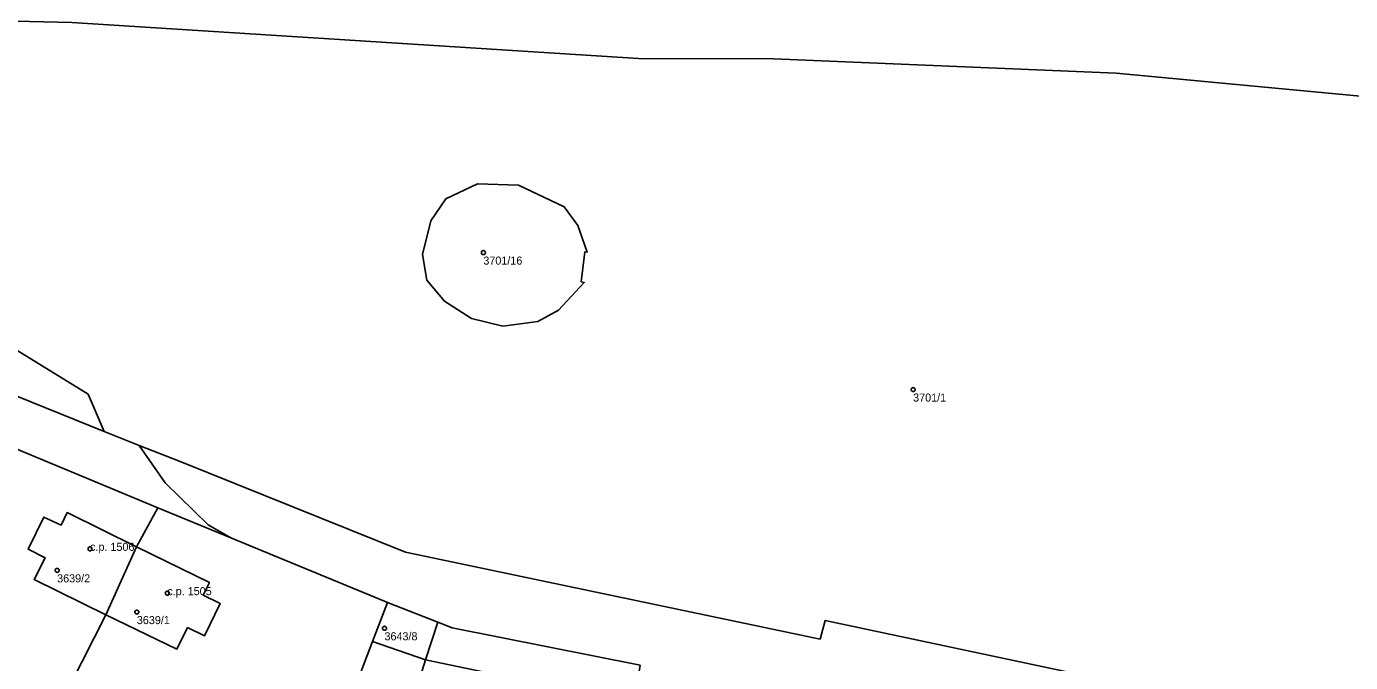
# Model space of a CAD drawing. Extents: x -878211 to -870363, y -1058464 to -1052522.
# Drawn here: x -874607.3 to -874443.1, y -1055215.9 to -1055137 of the extents above; entities that cross this region are included whole.
import ezdxf

# ---------------------------------------------------------------- set-up
doc = ezdxf.new("R2010")
doc.units = 0
for name, color, linetype in [('Vrstva 50', 7, 'Continuous'), ('Vrstva 51', 7, 'Continuous'), ('Vrstva 52', 7, 'Continuous')]:
    doc.layers.add(name, color=color, linetype=linetype)

msp = doc.modelspace()

# ---------------------------------------------------------------- linework, layer by layer
at = {"layer": 'Vrstva 50'}
for centre in [(-874550.63, -1055165.06994), (-874497.33, -1055182.05994), (-874599.4, -1055201.81994), (-874603.48, -1055204.48994), (-874589.82, -1055207.31994), (-874593.6, -1055209.66994), (-874562.89, -1055211.67994)]:
    msp.add_circle(centre, 0.25, dxfattribs=at)
at = {"layer": 'Vrstva 51'}
for points in [[(-874757.78, -1055118.2), (-874707.72, -1055139.38), (-874684.34, -1055149.21), (-874661.56, -1055158.85), (-874651.4, -1055163.9), (-874645.11, -1055167.22), (-874635.34, -1055172.07), (-874627.56, -1055175.24), (-874610.44, -1055182.09), (-874597.65, -1055187.25), (-874599.65, -1055182.65), (-874639.09, -1055158.34), (-874643.95, -1055151.79), (-874645.42, -1055149.03), (-874650.15, -1055136.53), (-874645.3, -1055135.5), (-874601.66, -1055136.53), (-874531.37, -1055140.98), (-874514.62, -1055141.04), (-874472.14, -1055142.8), (-874403.26, -1055149.29)], [(-874403.26, -1055149.29), (-874472.14, -1055142.8), (-874514.62, -1055141.04), (-874531.37, -1055140.98), (-874601.66, -1055136.53), (-874645.3, -1055135.5), (-874650.15, -1055136.53), (-874645.42, -1055149.03), (-874643.95, -1055151.79), (-874639.09, -1055158.34), (-874599.65, -1055182.65), (-874597.65, -1055187.25), (-874593.3, -1055189), (-874588.21, -1055190.97), (-874560.29, -1055202.24), (-874508.87, -1055213.02), (-874508.23, -1055210.7), (-874442.25, -1055224.71)], [(-874613.08, -1055187.57), (-874590.98, -1055196.73), (-874581.95, -1055200.46), (-874584.76, -1055198.86), (-874590.07, -1055193.63), (-874593.3, -1055189), (-874597.65, -1055187.25), (-874610.44, -1055182.09)], [(-874442.25, -1055224.71), (-874508.23, -1055210.7), (-874508.87, -1055213.02), (-874560.29, -1055202.24), (-874588.21, -1055190.97), (-874593.3, -1055189), (-874590.07, -1055193.63), (-874584.76, -1055198.86), (-874581.95, -1055200.46), (-874562.79, -1055208.35), (-874562.51, -1055208.46), (-874556.26, -1055210.91), (-874554.48, -1055211.61), (-874531.19, -1055216.26)]]:
    msp.add_lwpolyline(points, dxfattribs=at)
for points in [[(-874557.14, -1055161.14), (-874558.17, -1055165.31), (-874557.62, -1055168.49), (-874555.46, -1055171.1), (-874552.08, -1055173.26), (-874548.21, -1055174.2), (-874543.86, -1055173.61), (-874541.32, -1055172.21), (-874538.11, -1055168.78), (-874538.5, -1055168.71), (-874538.03, -1055164.97), (-874537.74, -1055165.01), (-874538.9, -1055161.69), (-874540.6, -1055159.39), (-874546.29, -1055156.72), (-874551.34, -1055156.52), (-874555.29, -1055158.4)], [(-874557.14, -1055161.14), (-874555.29, -1055158.4), (-874551.34, -1055156.52), (-874546.29, -1055156.72), (-874540.6, -1055159.39), (-874538.9, -1055161.69), (-874537.74, -1055165.01), (-874538.03, -1055164.97), (-874538.5, -1055168.71), (-874538.11, -1055168.78), (-874541.32, -1055172.21), (-874543.86, -1055173.61), (-874548.21, -1055174.2), (-874552.08, -1055173.26), (-874555.46, -1055171.1), (-874557.62, -1055168.49), (-874558.17, -1055165.31)], [(-874603, -1055198.9), (-874602.25, -1055197.32), (-874593.63, -1055201.56), (-874590.98, -1055196.73), (-874613.08, -1055187.57), (-874613.99, -1055189.24), (-874627.32, -1055215.57), (-874614.11, -1055220.78), (-874612.21, -1055221.54), (-874604.78, -1055224.46), (-874597.46, -1055209.99), (-874606.34, -1055205.64), (-874604.98, -1055202.93), (-874607.07, -1055201.88), (-874605.12, -1055197.89)], [(-874593.63, -1055201.56), (-874602.25, -1055197.32), (-874603, -1055198.9), (-874605.12, -1055197.89), (-874607.07, -1055201.88), (-874604.98, -1055202.93), (-874606.34, -1055205.64), (-874597.46, -1055209.99)], [(-874590.98, -1055196.73), (-874593.63, -1055201.56), (-874584.59, -1055206.01), (-874585.36, -1055207.56), (-874583.26, -1055208.61), (-874585.22, -1055212.63), (-874587.3, -1055211.59), (-874588.64, -1055214.26), (-874597.46, -1055209.99), (-874604.78, -1055224.46), (-874597.84, -1055227.43), (-874573.38, -1055236.95), (-874569.05, -1055225.58), (-874564.36, -1055213.3), (-874562.51, -1055208.46), (-874562.79, -1055208.35), (-874581.95, -1055200.46)], [(-874597.46, -1055209.99), (-874588.64, -1055214.26), (-874587.3, -1055211.59), (-874585.22, -1055212.63), (-874583.26, -1055208.61), (-874585.36, -1055207.56), (-874584.59, -1055206.01), (-874593.63, -1055201.56)], [(-874556.26, -1055210.91), (-874562.51, -1055208.46), (-874564.36, -1055213.3), (-874557.82, -1055215.59)], [(-874554.48, -1055211.61), (-874556.26, -1055210.91), (-874557.82, -1055215.59), (-874545.12, -1055218.22), (-874531.9, -1055220.64), (-874531.19, -1055216.26)], [(-874564.36, -1055213.3), (-874569.05, -1055225.58), (-874561.93, -1055228.88), (-874557.82, -1055215.59)], [(-874557.82, -1055215.59), (-874561.93, -1055228.88), (-874528.43, -1055239.23), (-874526.22, -1055228.31), (-874525.43, -1055224.85), (-874529.07, -1055224.18), (-874530.06, -1055229.25), (-874532, -1055228.9), (-874533.24, -1055235.33), (-874538.39, -1055234.4), (-874537.65, -1055230.48), (-874539.12, -1055230.22), (-874539.54, -1055232.54), (-874550.71, -1055230.53), (-874549.37, -1055222.28), (-874545.94, -1055222.78), (-874545.12, -1055218.22)]]:
    msp.add_lwpolyline(points, close=True, dxfattribs=at)
at = {"layer": 'Vrstva 52'}
for points in [[(-874607.07, -1055201.88), (-874604.98, -1055202.93), (-874606.34, -1055205.64), (-874597.46, -1055209.99), (-874593.63, -1055201.56), (-874602.25, -1055197.32), (-874603, -1055198.9), (-874605.12, -1055197.89)], [(-874593.63, -1055201.56), (-874597.46, -1055209.99), (-874588.64, -1055214.26), (-874587.3, -1055211.59), (-874585.22, -1055212.63), (-874583.26, -1055208.61), (-874585.36, -1055207.56), (-874584.59, -1055206.01)]]:
    msp.add_lwpolyline(points, close=True, dxfattribs=at)

# ---------------------------------------------------------------- texts
at = {"layer": 'Vrstva 50'}
for s, p in [('3701/16', (-874550.63, -1055166.559)), ('3701/1', (-874497.33, -1055183.549)), ('c.p. 1506', (-874599.4, -1055202.07)), ('3639/2', (-874603.48, -1055205.979)), ('c.p. 1505', (-874589.82, -1055207.57)), ('3639/1', (-874593.6, -1055211.159)), ('3643/8', (-874562.89, -1055213.169))]:
    msp.add_text(s, height=0.999996, dxfattribs=at).set_placement(p)

doc.saveas('drawing.dxf')
